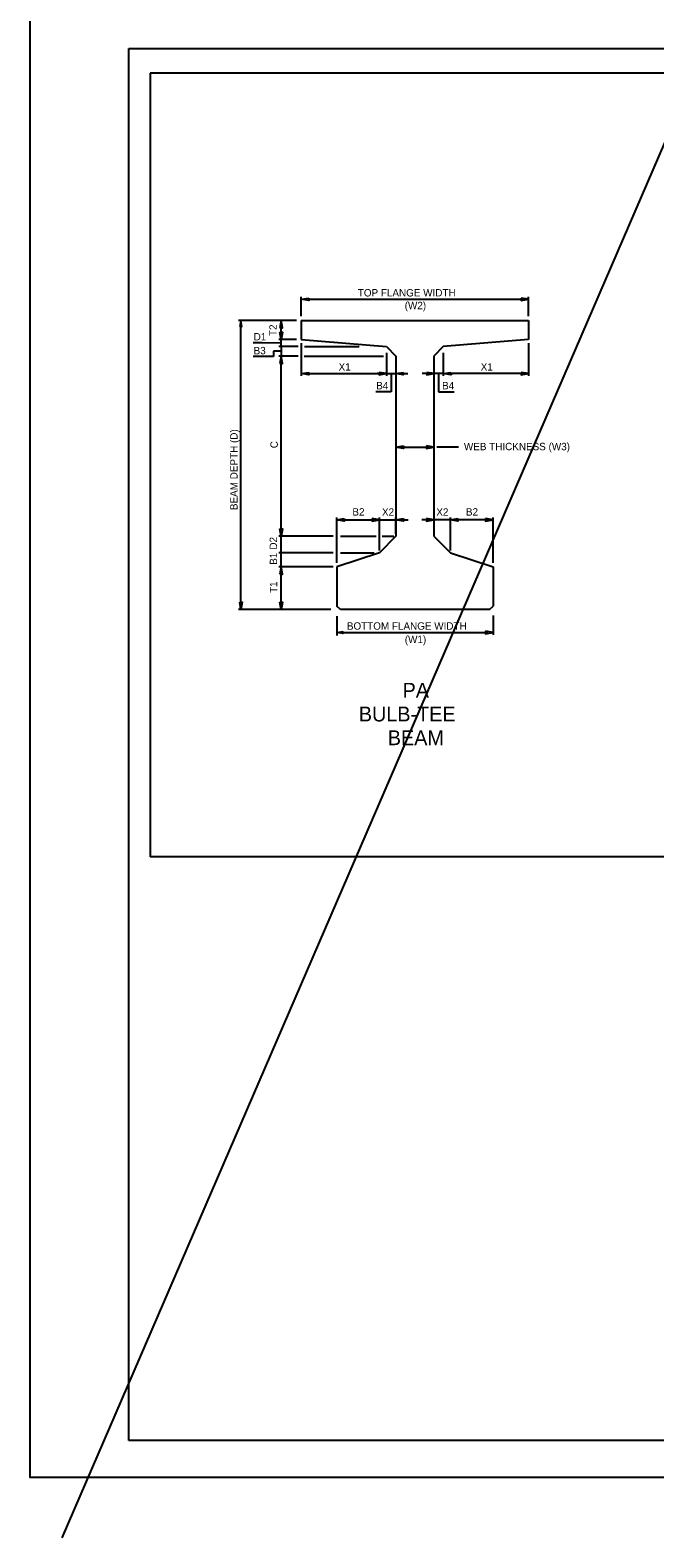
# Model space of a CAD drawing. Extents: x 635698 to 639877, y 296617 to 300175.
# Drawn here: x 636505 to 636759, y 298258 to 298869 of the extents above; entities that cross this region are included whole.
import ezdxf

# ---------------------------------------------------------------- set-up
doc = ezdxf.new("R2010")
doc.units = 0
for name, color, linetype in [('1', 7, 'Continuous'), ('2', 7, 'Continuous'), ('3', 7, 'Continuous'), ('PLT-BNDY', 7, 'Continuous')]:
    doc.layers.add(name, color=color, linetype=linetype)

# ---------------------------------------------------------------- blocks, each defined once
blk = doc.blocks.new('SEC8EN')
at = {"layer": '3'}
for p, q in [((0, 0), (18.288, 0)), ((0, 0), (0, -1.524)), ((18.288, 0), (18.288, -1.524)), ((0, -1.524), (6.858, -2.0955)), ((6.858, -2.0955), (7.62, -2.8575)), ((11.43, -2.0955), (10.668, -2.8575)), ((18.288, -1.524), (11.43, -2.0955)), ((7.62, -2.8575), (7.62, -17.3355)), ((10.668, -2.8575), (10.668, -17.3355)), ((7.62, -17.3355), (6.2865, -18.669)), ((10.668, -17.3355), (12.0015, -18.669)), ((6.2865, -18.669), (2.8575, -19.812)), ((12.0015, -18.669), (15.4305, -19.812)), ((2.8575, -19.812), (2.8575, -22.95525)), ((15.4305, -19.812), (15.4305, -22.95525)), ((3.14325, -23.241), (2.8575, -22.95525)), ((15.14475, -23.241), (15.4305, -22.95525)), ((15.14475, -23.241), (3.14325, -23.241))]:
    blk.add_line(p, q, dxfattribs=at)

msp = doc.modelspace()

# ---------------------------------------------------------------- linework, layer by layer
at = {"layer": '1'}
for p, q in [((637313.22, 300096.11), (636518.29, 298258.33)), ((636653.84, 298736.25), (636653.84, 298729.13)), ((636653.84, 298700.25), (636653.84, 298699.35)), ((636669.2, 298700.18), (636669.2, 298699.35)), ((636653.84, 298665.2), (636653.84, 298671.82))]:
    msp.add_line(p, q, dxfattribs=at)
at = {"layer": '2'}
for p, q in [((636545.45, 298297.76), (636545.45, 298861.76)), ((636545.45, 298861.76), (637331.45, 298861.76)), ((637262.96, 298851.84), (636554.2, 298851.84)), ((636554.2, 298851.84), (636554.2, 298534.25)), ((636615.43, 298753.41), (636615.43, 298761.17)), ((636617.35, 298760.21), (636705.69, 298760.21)), ((636707.61, 298753.41), (636707.61, 298761.17)), ((636611.59, 298751.61), (636590.01, 298751.61)), ((636613.48, 298751.61), (636592.31, 298751.61)), ((636607.26, 298743.93), (636607.26, 298751.61)), ((636590.97, 298636.4), (636590.97, 298749.69)), ((636599.62, 298742.5), (636595.93, 298742.5)), ((636607.26, 298742.49), (636599.62, 298742.5)), ((636607.26, 298739.13), (636604.22, 298739.14)), ((636604.22, 298739.14), (636604.22, 298736.98)), ((636613.48, 298743.93), (636606.3, 298743.93)), ((636613.48, 298743.93), (636606.3, 298743.93)), ((636614.18, 298741.05), (636606.3, 298741.05)), ((636614.18, 298741.05), (636606.3, 298741.05)), ((636607.26, 298741.05), (636607.26, 298743.93)), ((636607.26, 298741.05), (636607.26, 298737.21)), ((636615.43, 298742.36), (636615.43, 298729.13)), ((636616.76, 298741.03), (636638.89, 298741.03)), ((636650, 298738.48), (636650, 298729.13)), ((636673.04, 298738.48), (636673.04, 298729.13)), ((636707.61, 298742.36), (636707.61, 298729.13)), ((636604.22, 298736.98), (636595.96, 298736.98)), ((636614.18, 298737.21), (636606.3, 298737.21)), ((636614.18, 298737.21), (636606.3, 298737.21)), ((636607.26, 298666.16), (636607.26, 298735.29)), ((636616.65, 298737.19), (636648.71, 298737.19)), ((636617.35, 298730.09), (636648.08, 298730.09)), ((636648.08, 298730.09), (636646.16, 298730.09)), ((636650, 298730.09), (636653.84, 298730.09)), ((636650, 298730.09), (636653.84, 298730.09)), ((636651.92, 298730.09), (636651.92, 298722.75)), ((636655.76, 298730.09), (636658.58, 298730.09)), ((636667.28, 298730.09), (636664.46, 298730.09)), ((636673.04, 298730.09), (636669.2, 298730.09)), ((636673.04, 298730.09), (636669.2, 298730.09)), ((636671.12, 298730.09), (636671.12, 298722.75)), ((636705.69, 298730.09), (636674.96, 298730.09)), ((636674.96, 298730.09), (636676.88, 298730.09)), ((636651.92, 298722.75), (636645.65, 298722.75)), ((636671.12, 298722.75), (636677.39, 298722.75)), ((636653.84, 298700.31), (636667.28, 298700.31)), ((636679.2, 298700.31), (636670.45, 298700.31)), ((636629.84, 298653.42), (636629.84, 298671.82)), ((636629.84, 298670.86), (636647.12, 298670.86)), ((636647.12, 298658.48), (636647.12, 298671.82)), ((636647.12, 298670.86), (636658.75, 298670.86)), ((636675.92, 298670.86), (636664.29, 298670.86)), ((636675.92, 298658.48), (636675.92, 298671.82)), ((636693.2, 298670.86), (636675.92, 298670.86)), ((636693.2, 298653.42), (636693.2, 298671.82)), ((636628.36, 298664.24), (636606.3, 298664.24)), ((636628.36, 298664.24), (636606.3, 298664.24)), ((636607.26, 298657.52), (636607.26, 298664.24)), ((636631.31, 298664.24), (636645.81, 298664.24)), ((636648.29, 298664.24), (636652.93, 298664.24)), ((636628.36, 298657.52), (636606.3, 298657.52)), ((636628.36, 298657.52), (636606.3, 298657.52)), ((636607.26, 298651.76), (636607.26, 298657.52)), ((636631.31, 298657.52), (636644.97, 298657.52)), ((636626, 298651.76), (636606.3, 298651.76)), ((636628.38, 298651.76), (636606.3, 298651.76)), ((636607.26, 298636.4), (636607.26, 298649.84)), ((636627.44, 298634.48), (636590.01, 298634.48)), ((636627.44, 298634.48), (636592.31, 298634.48)), ((636629.84, 298631.85), (636629.84, 298623.97)), ((636693.2, 298632.08), (636693.2, 298624.21)), ((636631.76, 298625.17), (636691.28, 298625.17)), ((637262.96, 298534.25), (636554.2, 298534.25)), ((637331.45, 298297.76), (636545.45, 298297.76))]:
    msp.add_line(p, q, dxfattribs=at)
for points in [[(636618.43, 298760.71), (636618.43, 298759.71), (636615.43, 298760.21), (636615.43, 298760.21)], [(636704.61, 298760.71), (636704.61, 298759.71), (636707.61, 298760.21), (636707.61, 298760.21)], [(636590.57, 298749.21), (636591.37, 298749.21), (636590.97, 298751.61), (636590.97, 298751.61)], [(636606.76, 298748.61), (636607.77, 298748.61), (636607.26, 298751.61), (636607.26, 298751.61)], [(636606.76, 298746.93), (636607.77, 298746.93), (636607.26, 298743.93), (636607.26, 298743.93)], [(636606.76, 298734.21), (636607.77, 298734.21), (636607.26, 298737.21), (636607.26, 298737.21)], [(636618.43, 298730.59), (636618.43, 298729.59), (636615.43, 298730.09), (636615.43, 298730.09)], [(636647, 298730.59), (636647, 298729.59), (636650, 298730.09), (636650, 298730.09)], [(636656.74, 298730.59), (636656.74, 298729.59), (636653.74, 298730.09), (636653.74, 298730.09)], [(636666.3, 298730.59), (636666.3, 298729.59), (636669.3, 298730.09), (636669.3, 298730.09)], [(636676.04, 298730.59), (636676.04, 298729.59), (636673.04, 298730.09), (636673.04, 298730.09)], [(636704.61, 298730.59), (636704.61, 298729.59), (636707.61, 298730.09), (636707.61, 298730.09)], [(636656.84, 298700.81), (636656.84, 298699.81), (636653.84, 298700.31), (636653.84, 298700.31)], [(636666.2, 298700.81), (636666.2, 298699.81), (636669.2, 298700.31), (636669.2, 298700.31)], [(636632.84, 298671.36), (636632.84, 298670.36), (636629.84, 298670.86), (636629.84, 298670.86)], [(636644.12, 298671.36), (636644.12, 298670.36), (636647.12, 298670.86), (636647.12, 298670.86)], [(636656.84, 298671.36), (636656.84, 298670.36), (636653.84, 298670.86), (636653.84, 298670.86)], [(636666.2, 298671.36), (636666.2, 298670.36), (636669.2, 298670.86), (636669.2, 298670.86)], [(636678.92, 298671.36), (636678.92, 298670.36), (636675.92, 298670.86), (636675.92, 298670.86)], [(636690.2, 298671.36), (636690.2, 298670.36), (636693.2, 298670.86), (636693.2, 298670.86)], [(636606.76, 298667.24), (636607.77, 298667.24), (636607.26, 298664.24), (636607.26, 298664.24)], [(636606.76, 298648.76), (636607.77, 298648.76), (636607.26, 298651.76), (636607.26, 298651.76)], [(636590.47, 298637.48), (636591.47, 298637.48), (636590.97, 298634.48), (636590.97, 298634.48)], [(636606.76, 298637.48), (636607.77, 298637.48), (636607.26, 298634.48), (636607.26, 298634.48)], [(636632.24, 298625.57), (636632.24, 298624.77), (636629.84, 298625.17), (636629.84, 298625.17)], [(636690.2, 298625.67), (636690.2, 298624.67), (636693.2, 298625.17), (636693.2, 298625.17)]]:
    msp.add_lwpolyline(points, close=True, dxfattribs=at)
for centre, start, end in [((636607.26, 298741.05), 0, 180), ((636607.26, 298741.05), 180, 0), ((636607.26, 298657.52), 0, 180), ((636607.26, 298657.52), 180, 0)]:
    msp.add_arc(centre, 0.12, start, end, dxfattribs=at)
at = {"layer": 'PLT-BNDY'}
msp.add_lwpolyline([(636505.45, 298876.76), (637346.45, 298876.76), (637346.45, 298282.76), (636505.45, 298282.76)], close=True, dxfattribs=at)

# ---------------------------------------------------------------- block references
at = {"layer": '2', "xscale": 5.040000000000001, "yscale": 5.040000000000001}
msp.add_blockref('SEC8EN', (636615.43, 298751.61), dxfattribs=at)

# ---------------------------------------------------------------- texts
at = {"layer": '2'}
for s, height, p in [('TOP FLANGE WIDTH', 3, (636638.35, 298761.35)), ('(W2)', 3, (636657.37, 298756.19)), ('D1', 3, (636596.11, 298743.53)), ('B3', 3, (636596.1, 298737.91)), ('X1', 3, (636630.56, 298731.3)), ('X1', 3, (636688.21, 298731.3)), ('B4', 3, (636645.82, 298723.73)), ('B4', 3, (636672.54, 298723.73)), ('WEB THICKNESS (W3)', 3, (636681.4, 298699.04)), ('B2', 3, (636636.16, 298672.55)), ('X2', 3, (636648.16, 298672.51)), ('X2', 3, (636670.2, 298672.51)), ('B2', 3, (636682.2, 298672.55)), ('BOTTOM FLANGE WIDTH', 3.0004, (636633.92, 298626.32)), ('(W1)', 3, (636657.41, 298620.88)), ('PA', 6, (636656.52, 298598.78)), ('BULB-TEE', 6, (636638.78, 298589.15)), ('BEAM', 6, (636650.52, 298579.53))]:
    msp.add_text(s, height=height, dxfattribs=at).set_placement(p)
for s, height, p in [('T2', 3, (636605.47, 298745.33)), ('BEAM DEPTH (D)', 3.0004, (636589.61, 298674.78)), ('C', 3, (636605.9, 298699.85)), ('D2', 3, (636605.59, 298658.78)), ('B1', 3, (636605.64, 298652.61)), ('T1', 3, (636605.7, 298641.2))]:
    msp.add_text(s, height=height, rotation=90, dxfattribs=at).set_placement(p)

doc.saveas('drawing.dxf')
